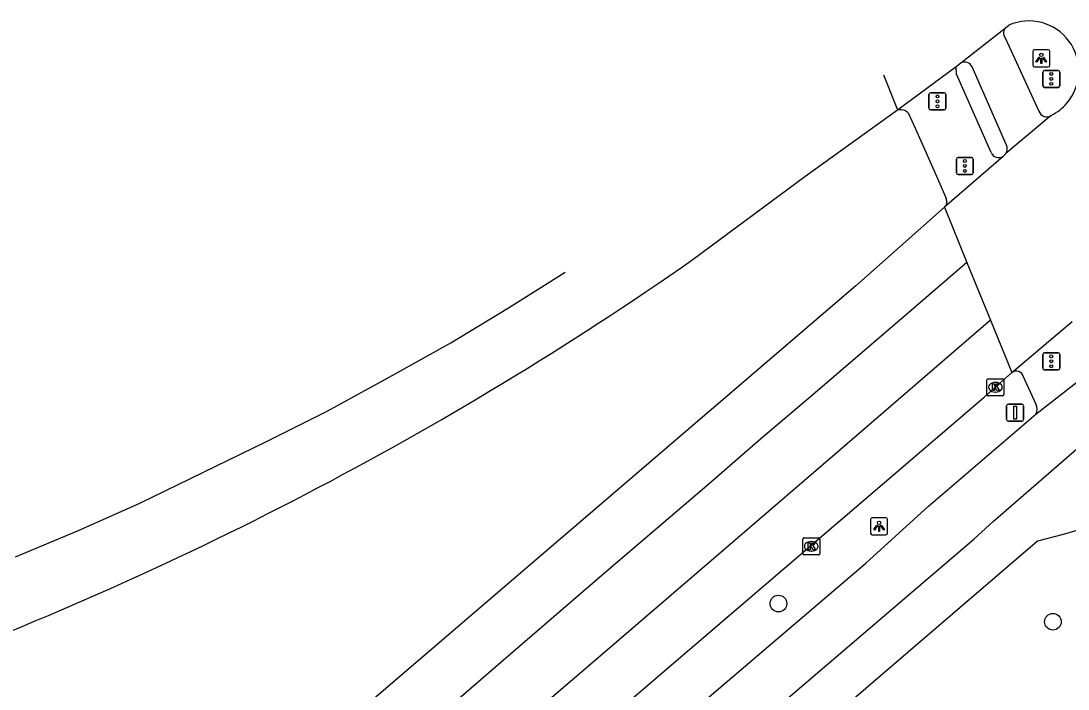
# Model space of a CAD drawing. Extents: x 159053 to 160041, y 380450 to 381422.
# Drawn here: x 159140.2 to 159201.4, y 381224.9 to 381263.9 of the extents above; entities that cross this region are included whole.
import ezdxf

# ---------------------------------------------------------------- set-up
doc = ezdxf.new("R2010")
doc.units = 0
for name, color, linetype in [('IMGEO_Boom', 7, 'Continuous'), ('IMGEO_Fietspad_gesloten', 7, 'Continuous'), ('IMGEO_Kolk', 7, 'Continuous'), ('IMGEO_Lichtpunt', 7, 'Continuous'), ('IMGEO_Rijbaan_regionaal_gesloten', 7, 'Continuous'), ('IMGEO_Verkeersbordpaal', 7, 'Continuous'), ('IMGEO_Verkeersregelinstallatiepaal', 7, 'Continuous'), ('IMGEO_Voetpad_gesloten', 7, 'Continuous'), ('IMGEO_Voetpad_open', 7, 'Continuous')]:
    doc.layers.add(name, color=color, linetype=linetype)

msp = doc.modelspace()

# ---------------------------------------------------------------- linework, layer by layer
at = {"layer": 'IMGEO_Boom'}
for centre in [(159184.498, 381229.862), (159200.554, 381228.803)]:
    msp.add_circle(centre, 0.489, dxfattribs=at)
at = {"layer": 'IMGEO_Fietspad_gesloten'}
for points in [[(159197.756, 381262.956), (159199.738, 381258.66)], [(159197.847, 381256.674), (159195.828, 381261.252)], [(159199.551, 381240.945), (159203.02, 381243.648)], [(159127.177, 381178.813), (159129.142, 381180.518), (159151.57, 381199.758), (159154.961, 381202.667), (159160.659, 381207.528), (159189.61, 381232.226), (159193.266, 381235.559), (159199.551, 381240.945)], [(159108.979, 381159.184), (159130.347, 381177.389), (159158.844, 381201.787), (159182.496, 381222.154), (159195.92, 381233.637), (159197.05, 381234.658), (159202.543, 381239.42)]]:
    msp.add_lwpolyline(points, dxfattribs=at)
for centre, radius, start, end in [((159198.148, 381263.24), 0.484, 145.11863, 215.90266), ((159195.382, 381261.046), 0.491, 24.75616, 116.73263), ((159200.189, 381258.802), 0.473, 197.51236, 304.76046), ((159197.296, 381256.483), 0.583, 329.04441, 19.09553)]:
    msp.add_arc(centre, radius, start, end, dxfattribs=at)
at = {"layer": 'IMGEO_Kolk'}
for p, q in [((159196.689, 381242.091), (159196.689, 381242.943)), ((159196.764, 381243.017), (159197.616, 381243.017)), ((159197.177, 381242.797), (159197.202, 381242.797)), ((159197.69, 381242.943), (159197.69, 381242.091)), ((159197.616, 381242.017), (159196.764, 381242.017)), ((159197.2, 381242.237), (159197.175, 381242.237)), ((159185.916, 381232.784), (159185.916, 381233.636)), ((159185.991, 381233.71), (159186.843, 381233.71)), ((159186.404, 381233.49), (159186.429, 381233.49)), ((159186.917, 381233.636), (159186.917, 381232.784)), ((159186.427, 381232.93), (159186.402, 381232.93)), ((159186.843, 381232.71), (159185.991, 381232.71))]:
    msp.add_line(p, q, dxfattribs=at)
for points in [[(159196.689, 381242.091), (159196.689, 381242.943)], [(159196.764, 381243.017), (159197.616, 381243.017)], [(159197.01, 381242.717), (159197.133, 381242.717), (159197.133, 381242.566), (159197.263, 381242.717), (159197.427, 381242.717), (159197.281, 381242.566), (159197.434, 381242.317), (159197.282, 381242.317), (159197.197, 381242.481), (159197.133, 381242.414), (159197.133, 381242.317), (159197.01, 381242.317), (159197.01, 381242.717)], [(159197.69, 381242.943), (159197.69, 381242.091)], [(159197.616, 381242.017), (159196.764, 381242.017)], [(159185.916, 381232.784), (159185.916, 381233.636)], [(159185.991, 381233.71), (159186.843, 381233.71)], [(159186.237, 381233.41), (159186.36, 381233.41), (159186.36, 381233.259), (159186.49, 381233.41), (159186.654, 381233.41), (159186.508, 381233.259), (159186.661, 381233.01), (159186.509, 381233.01), (159186.424, 381233.174), (159186.36, 381233.107), (159186.36, 381233.01), (159186.237, 381233.01), (159186.237, 381233.41)], [(159186.917, 381233.636), (159186.917, 381232.784)], [(159186.843, 381232.71), (159185.991, 381232.71)]]:
    msp.add_lwpolyline(points, dxfattribs=at)
for centre, start, end in [((159196.766, 381242.941), 91.55205, 178.44795), ((159196.766, 381242.941), 91.55205, 178.44795), ((159197.614, 381242.941), 1.55205, 88.44795), ((159197.614, 381242.941), 1.55205, 88.44795), ((159196.766, 381242.093), 181.55205, 268.44795), ((159196.766, 381242.093), 181.55205, 268.44795), ((159197.614, 381242.093), 271.55205, 358.44795), ((159197.614, 381242.093), 271.55205, 358.44795), ((159185.993, 381233.634), 91.55205, 178.44795), ((159185.993, 381233.634), 91.55205, 178.44795), ((159186.841, 381233.634), 1.55205, 88.44795), ((159186.841, 381233.634), 1.55205, 88.44795), ((159185.993, 381232.786), 181.55205, 268.44795), ((159185.993, 381232.786), 181.55205, 268.44795), ((159186.841, 381232.786), 271.55205, 358.44795), ((159186.841, 381232.786), 271.55205, 358.44795)]:
    msp.add_arc(centre, 0.0765, start, end, dxfattribs=at)
for centre, major_axis, ratio, start_param, end_param in [((159197.176, 381242.517), (-0.387, 0.002), 0.722429, 4.712389, 7.853982), ((159197.201, 381242.517), (-0.39, 0.002), 0.717154, 1.570796, 4.712389), ((159186.403, 381233.21), (-0.387, 0.002), 0.722429, 4.712389, 7.853982), ((159186.428, 381233.21), (-0.39, 0.002), 0.717154, 1.570796, 4.712389)]:
    msp.add_ellipse(centre, major_axis=major_axis, ratio=ratio, start_param=start_param, end_param=end_param, dxfattribs=at)
at = {"layer": 'IMGEO_Lichtpunt'}
for p, q in [((159199.376, 381262.156), (159199.376, 381261.349)), ((159199.376, 381262.156), (159199.376, 381261.349)), ((159200.278, 381262.251), (159199.47, 381262.251)), ((159200.278, 381262.251), (159199.47, 381262.251)), ((159200.372, 381261.349), (159200.372, 381262.156)), ((159200.372, 381261.349), (159200.372, 381262.156)), ((159199.47, 381261.255), (159200.278, 381261.255)), ((159199.47, 381261.255), (159200.278, 381261.255)), ((159189.884, 381234.789), (159189.884, 381233.982)), ((159189.884, 381234.789), (159189.884, 381233.982)), ((159190.786, 381234.884), (159189.978, 381234.884)), ((159190.786, 381234.884), (159189.978, 381234.884)), ((159190.88, 381233.982), (159190.88, 381234.789)), ((159190.88, 381233.982), (159190.88, 381234.789)), ((159189.978, 381233.888), (159190.786, 381233.888)), ((159189.978, 381233.888), (159190.786, 381233.888))]:
    msp.add_line(p, q, dxfattribs=at)
for points in [[(159199.75, 381261.82), (159199.789, 381261.792), (159199.601, 381261.53), (159199.563, 381261.557), (159199.75, 381261.82)], [(159199.852, 381261.772), (159199.899, 381261.772), (159199.899, 381261.45), (159199.852, 381261.45), (159199.852, 381261.772)], [(159199.962, 381261.792), (159200, 381261.819), (159200.187, 381261.557), (159200.148, 381261.529), (159199.962, 381261.792)], [(159190.258, 381234.453), (159190.297, 381234.425), (159190.109, 381234.163), (159190.071, 381234.19), (159190.258, 381234.453)], [(159190.36, 381234.405), (159190.407, 381234.405), (159190.407, 381234.083), (159190.36, 381234.083), (159190.36, 381234.405)], [(159190.47, 381234.425), (159190.508, 381234.452), (159190.695, 381234.19), (159190.656, 381234.162), (159190.47, 381234.425)]]:
    msp.add_lwpolyline(points, dxfattribs=at)
for centre in [(159199.875, 381261.954), (159190.383, 381234.587)]:
    msp.add_circle(centre, 0.0994, dxfattribs=at)
for centre, start, end in [((159199.47, 381262.156), 90, 180), ((159199.47, 381262.156), 90, 180), ((159200.278, 381262.156), 0, 90), ((159200.278, 381262.156), 0, 90), ((159199.47, 381261.349), 180, 270), ((159199.47, 381261.349), 180, 270), ((159200.278, 381261.349), 270, 0), ((159200.278, 381261.349), 270, 360), ((159189.978, 381234.789), 90, 180), ((159189.978, 381234.789), 90, 180), ((159190.786, 381234.789), 0, 90), ((159190.786, 381234.789), 0, 90), ((159189.978, 381233.982), 180, 270), ((159189.978, 381233.982), 180, 270), ((159190.786, 381233.982), 270, 0), ((159190.786, 381233.982), 270, 360)]:
    msp.add_arc(centre, 0.0946, start, end, dxfattribs=at)
at = {"layer": 'IMGEO_Rijbaan_regionaal_gesloten'}
for points in [[(159195.161, 381261.485), (159197.751, 381263.517)], [(159197.751, 381263.517), (159197.977, 381263.694)], [(159191.467, 381258.735), (159194.888, 381261.281)], [(159194.888, 381261.281), (159195.161, 381261.485)], [(159190.636, 381260.795), (159191.467, 381258.735)], [(159179.509, 381250), (159186.045, 381254.841), (159191.467, 381258.735)], [(159200.458, 381258.414), (159197.796, 381256.183)], [(159197.645, 381256.014), (159194.213, 381253.044)], [(159197.796, 381256.183), (159197.645, 381256.014)], [(159194.213, 381253.044), (159189.014, 381248.453), (159137.659, 381204.458), (159109.432, 381180.391), (159079.399, 381155.036), (159078.121, 381154.104), (159077.912, 381153.94)], [(159194.213, 381253.044), (159195.525, 381249.821)], [(159195.525, 381249.821), (159192.549, 381247.265), (159186.502, 381242.075), (159183.448, 381239.478), (159180.443, 381236.862), (159177.379, 381234.249), (159174.317, 381231.634), (159168.263, 381226.412), (159162.167, 381221.149), (159159.13, 381218.561), (159156.098, 381215.954), (159153.078, 381213.34), (159150.02, 381210.741), (159146.999, 381208.096), (159143.9, 381205.494), (159140.864, 381202.871), (159137.841, 381200.265)], [(159195.525, 381249.821), (159196.902, 381246.438)], [(159139.865, 381232.602), (159143.583, 381234.152), (159147.131, 381235.736), (159154.554, 381239.338), (159158.089, 381241.127), (159161.721, 381243.097), (159165.323, 381245.121), (159168.702, 381247.164), (159172.016, 381249.257)], [(159196.902, 381246.438), (159188.08, 381238.831), (159179.748, 381231.662), (159173.664, 381226.433), (159167.468, 381221.145), (159161.534, 381215.995), (159155.363, 381210.741), (159149.308, 381205.554), (159142.906, 381200.205)], [(159196.902, 381246.438), (159198.149, 381243.375)], [(159198.149, 381243.375), (159201.689, 381246.36)], [(159144.985, 381197.81), (159149.731, 381201.872), (159158.845, 381209.673), (159196.536, 381241.932), (159198.149, 381243.375)]]:
    msp.add_lwpolyline(points, dxfattribs=at)
for centre, radius, start, end in [((159199.153, 381261.024), 2.918, 319.51299, 113.76353), ((159199.145, 381261.034), 2.93, 296.6147, 319.45572), ((159061.479, 381419.181), 206.284, 290.141, 304.90187)]:
    msp.add_arc(centre, radius, start, end, dxfattribs=at)
at = {"layer": 'IMGEO_Verkeersbordpaal'}
for p, q in [((159197.846, 381240.63), (159197.846, 381241.43)), ((159197.846, 381241.43), (159197.846, 381240.63)), ((159197.946, 381241.53), (159198.736, 381241.53)), ((159198.736, 381241.53), (159197.946, 381241.53)), ((159198.836, 381241.43), (159198.836, 381240.63)), ((159198.836, 381240.63), (159198.836, 381241.43)), ((159198.736, 381240.53), (159197.946, 381240.53)), ((159197.946, 381240.53), (159198.736, 381240.53))]:
    msp.add_line(p, q, dxfattribs=at)
msp.add_lwpolyline([(159198.266, 381241.405), (159198.416, 381241.405), (159198.416, 381240.655), (159198.266, 381240.655), (159198.266, 381241.405)], dxfattribs=at)
for centre, start, end in [((159197.946, 381241.43), 90, 180), ((159197.946, 381241.43), 90, 180), ((159198.736, 381241.43), 0, 90), ((159198.736, 381241.43), 360, 90), ((159197.946, 381240.63), 180, 270), ((159197.946, 381240.63), 180, 270), ((159198.736, 381240.63), 270, 0), ((159198.736, 381240.63), 270, 0)]:
    msp.add_arc(centre, 0.1, start, end, dxfattribs=at)
at = {"layer": 'IMGEO_Verkeersregelinstallatiepaal'}
for p, q in [((159199.964, 381260.152), (159199.964, 381260.952)), ((159199.964, 381260.952), (159199.964, 381260.152)), ((159200.064, 381261.052), (159200.854, 381261.052)), ((159200.854, 381261.052), (159200.064, 381261.052)), ((159200.954, 381260.952), (159200.954, 381260.152)), ((159200.954, 381260.152), (159200.954, 381260.952)), ((159193.404, 381259.738), (159194.194, 381259.738)), ((159194.194, 381259.738), (159193.404, 381259.738)), ((159200.854, 381260.052), (159200.064, 381260.052)), ((159200.064, 381260.052), (159200.854, 381260.052)), ((159193.304, 381258.838), (159193.304, 381259.638)), ((159193.304, 381259.638), (159193.304, 381258.838)), ((159194.294, 381259.638), (159194.294, 381258.838)), ((159194.294, 381258.838), (159194.294, 381259.638)), ((159194.194, 381258.738), (159193.404, 381258.738)), ((159193.404, 381258.738), (159194.194, 381258.738)), ((159194.905, 381255.059), (159194.905, 381255.859)), ((159194.905, 381255.859), (159194.905, 381255.059)), ((159195.005, 381255.959), (159195.795, 381255.959)), ((159195.795, 381255.959), (159195.005, 381255.959)), ((159195.895, 381255.859), (159195.895, 381255.059)), ((159195.895, 381255.059), (159195.895, 381255.859)), ((159195.795, 381254.959), (159195.005, 381254.959)), ((159195.005, 381254.959), (159195.795, 381254.959)), ((159199.962, 381243.634), (159199.962, 381244.434)), ((159199.962, 381244.434), (159199.962, 381243.634)), ((159200.062, 381244.534), (159200.852, 381244.534)), ((159200.852, 381244.534), (159200.062, 381244.534)), ((159200.952, 381244.434), (159200.952, 381243.634)), ((159200.952, 381243.634), (159200.952, 381244.434)), ((159200.852, 381243.534), (159200.062, 381243.534)), ((159200.062, 381243.534), (159200.852, 381243.534))]:
    msp.add_line(p, q, dxfattribs=at)
for centre in [(159200.459, 381260.842), (159200.459, 381260.552), (159200.459, 381260.262), (159193.799, 381259.528), (159193.799, 381259.238), (159193.799, 381258.948), (159195.4, 381255.749), (159195.4, 381255.459), (159195.4, 381255.169), (159200.457, 381244.324), (159200.457, 381244.034), (159200.457, 381243.744)]:
    msp.add_circle(centre, 0.085, dxfattribs=at)
for centre, start, end in [((159200.064, 381260.952), 90, 180), ((159200.064, 381260.952), 90, 180), ((159200.854, 381260.952), 0, 90), ((159200.854, 381260.952), 360, 90), ((159193.404, 381259.638), 90, 180), ((159193.404, 381259.638), 90, 180), ((159194.194, 381259.638), 0, 90), ((159194.194, 381259.638), 360, 90), ((159200.064, 381260.152), 180, 270), ((159200.064, 381260.152), 180, 270), ((159200.854, 381260.152), 270, 0), ((159200.854, 381260.152), 270, 0), ((159193.404, 381258.838), 180, 270), ((159193.404, 381258.838), 180, 270), ((159194.194, 381258.838), 270, 0), ((159194.194, 381258.838), 270, 0), ((159195.005, 381255.859), 90, 180), ((159195.005, 381255.859), 90, 180), ((159195.795, 381255.859), 0, 90), ((159195.795, 381255.859), 360, 90), ((159195.005, 381255.059), 180, 270), ((159195.005, 381255.059), 180, 270), ((159195.795, 381255.059), 270, 0), ((159195.795, 381255.059), 270, 0), ((159200.062, 381244.434), 90, 180), ((159200.062, 381244.434), 90, 180), ((159200.852, 381244.434), 0, 90), ((159200.852, 381244.434), 360, 90), ((159200.062, 381243.634), 180, 270), ((159200.062, 381243.634), 180, 270), ((159200.852, 381243.634), 270, 0), ((159200.852, 381243.634), 270, 0)]:
    msp.add_arc(centre, 0.1, start, end, dxfattribs=at)
at = {"layer": 'IMGEO_Voetpad_gesloten'}
for points in [[(159196.936, 381256.255), (159194.919, 381260.836), (159194.888, 381261.281)], [(159192.094, 381258.558), (159192.505, 381257.634), (159193.814, 381254.692), (159194.317, 381253.561)], [(159199.569, 381241.502), (159198.83, 381243.126)]]:
    msp.add_lwpolyline(points, dxfattribs=at)
for centre, radius, start, end in [((159191.615, 381258.061), 0.691, 46.08974, 102.38186), ((159197.393, 381256.435), 0.491, 201.47421, 300.97842), ((159193.92, 381253.372), 0.44, 311.80729, 25.445), ((159198.407, 381243.024), 0.435, 13.55441, 126.27685), ((159199.088, 381241.239), 0.549, 327.62089, 28.67726)]:
    msp.add_arc(centre, radius, start, end, dxfattribs=at)
at = {"layer": 'IMGEO_Voetpad_open'}
msp.add_lwpolyline([(159209.72, 381236.419), (159201.154, 381233.903), (159199.656, 381233.519), (159159.622, 381199.152)], dxfattribs=at)

doc.saveas('drawing.dxf')
